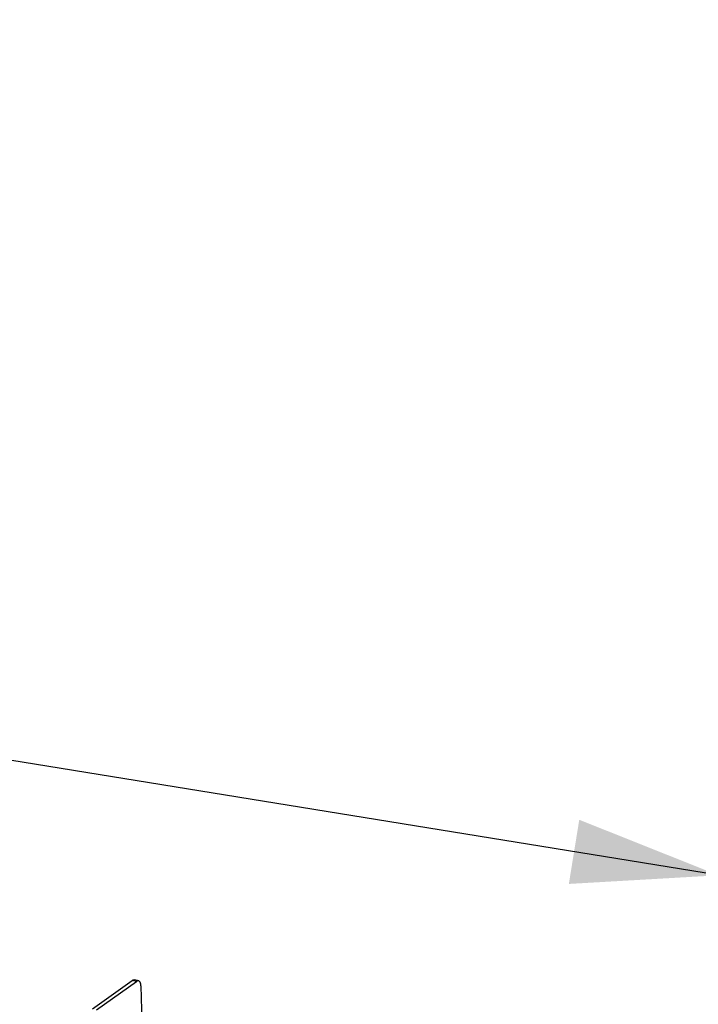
# Model space of a CAD drawing. Header units: millimetres. Extents: x 6 to 414, y 7 to 290.
# Tile 303 of 341: x 122.45 to 130.8, y 191.66 to 203.77. Entities that reach past the tile are written whole.
import ezdxf

# ---------------------------------------------------------------- set-up
doc = ezdxf.new("R2010")
doc.units = ezdxf.units.MM
doc.header["$LTSCALE"] = 23.1
doc.layers.get('0').update_dxf_attribs({"linetype": 'CONTINUOUS'})
doc.styles.get("Standard").update_dxf_attribs({"font": 'txt', "width": 0.6})
doc.dimstyles.get("Standard").update_dxf_attribs({"dimtxt": 2.5, "dimasz": 1.8, "dimexe": 0.05, "dimexo": 0.0625, "dimtad": 1, "dimzin": 0, "dimdsep": 46, "dimtxsty": 'Standard', "dimblk": '_FILLED', "dimblk1": '_FILLED', "dimblk2": '_FILLED', "dimcen": 0.09, "dimadec": 0, "dimazin": 0, "dimtol": 1, "dimtp": 0.01, "dimtm": 0.01, "dimtfac": 1, "dimtofl": 0, "dimtmove": 0, "dimatfit": 3, "dimldrblk": '_FILLED', "dimfxl": 0, "dimtolj": 1, "dimtzin": 0, "dimarcsym": 0})

# ---------------------------------------------------------------- blocks, each defined once
blk = doc.blocks.new('_FILLED')
at = {"color": 0, "linetype": 'ByBlock'}
blk.add_solid([(0, 0), (-1, 0.2222), (-1, -0.2222)], dxfattribs=at)

msp = doc.modelspace()

# ---------------------------------------------------------------- linework, layer by layer
at = {"color": 3, "linetype": 'Continuous'}
msp.add_line((123.347, 191.604), (123.837, 191.952), dxfattribs=at)
at = {"color": 7, "linetype": 'Continuous'}
for p, q in [((123.397, 191.591), (123.888, 191.939)), ((123.888, 191.939), (123.837, 191.952)), ((123.916, 191.946), (123.865, 191.959)), ((123.944, 191.887), (123.955, 191.441))]:
    msp.add_line(p, q, dxfattribs=at)
at = {"color": 3, "linetype": 'Continuous'}
msp.add_lwpolyline([(123.837, 191.952), (123.848, 191.958), (123.858, 191.96), (123.865, 191.959)], dxfattribs=at)
at = {"color": 7, "linetype": 'Continuous'}
for points in [[(123.916, 191.946), (123.909, 191.946), (123.899, 191.944), (123.888, 191.939)], [(123.944, 191.887), (123.943, 191.904), (123.939, 191.919), (123.934, 191.931), (123.927, 191.939), (123.918, 191.945), (123.916, 191.946)]]:
    msp.add_lwpolyline(points, dxfattribs=at)

# ---------------------------------------------------------------- leaders
at = {"color": 2, "linetype": 'Continuous'}
msp.add_leader([(131.049, 193.245), (66.209, 203.773)], dimstyle='Standard', override={"dimtad": 0}, dxfattribs=at)

doc.saveas('drawing.dxf')
